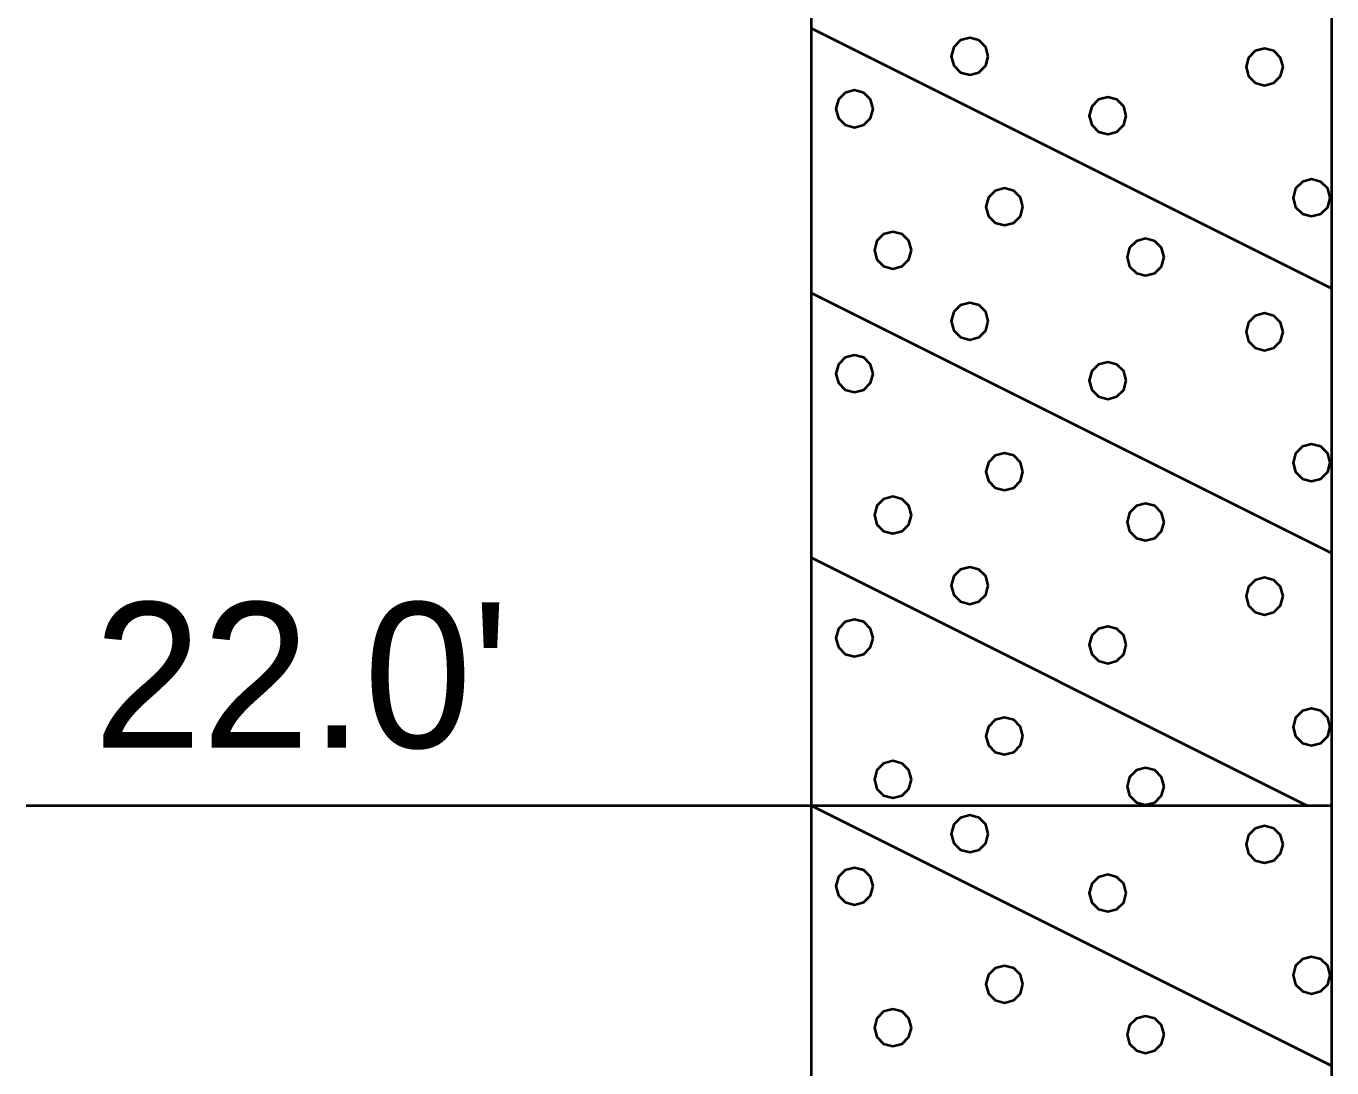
# Model space of a CAD drawing. Extents: x -582 to 653, y -817 to -3.
# Drawn here: x -441.74 to -435.48, y -201.2 to -196.2 of the extents above; entities that cross this region are included whole.
import ezdxf

# ---------------------------------------------------------------- set-up
doc = ezdxf.new("R2010")
doc.units = 0
doc.header["$LTSCALE"] = 0.4
doc.layers.add('27', color=7, linetype='Continuous', lineweight=40)

msp = doc.modelspace()

# ---------------------------------------------------------------- linework, layer by layer
at = {"layer": '27'}
for p, q in [((-437.9772, -194.9387), (-437.9772, -199.9387)), ((-435.4772, -199.9387), (-435.4772, -194.9387)), ((-437.9772, -196.2087), (-435.4772, -197.4587)), ((-437.9772, -197.4787), (-435.4772, -198.7287)), ((-437.9772, -198.7487), (-435.5972, -199.9387)), ((-441.7446, -199.9387), (-437.9772, -199.9387)), ((-437.9772, -199.9387), (-435.4772, -199.9387)), ((-437.9772, -199.9387), (-435.4772, -201.1887)), ((-437.9772, -199.9387), (-437.9772, -213.9387)), ((-435.4772, -213.9387), (-435.4772, -199.9387))]:
    msp.add_line(p, q, dxfattribs=at)
for points in [[(-437.1266, -196.3439), (-437.1385, -196.2994), (-437.171, -196.2669), (-437.2155, -196.255), (-437.2599, -196.2669), (-437.2925, -196.2994), (-437.3044, -196.3439), (-437.2925, -196.3883), (-437.2599, -196.4209), (-437.2155, -196.4328), (-437.171, -196.4209), (-437.1385, -196.3883)], [(-435.7116, -196.3947), (-435.7235, -196.3503), (-435.7561, -196.3177), (-435.8005, -196.3058), (-435.845, -196.3177), (-435.8775, -196.3503), (-435.8894, -196.3947), (-435.8775, -196.4392), (-435.845, -196.4717), (-435.8005, -196.4836), (-435.7561, -196.4717), (-435.7235, -196.4392)], [(-437.6796, -196.5956), (-437.6915, -196.5511), (-437.724, -196.5186), (-437.7685, -196.5067), (-437.8129, -196.5186), (-437.8455, -196.5511), (-437.8574, -196.5956), (-437.8455, -196.64), (-437.8129, -196.6726), (-437.7685, -196.6845), (-437.724, -196.6726), (-437.6915, -196.64)], [(-436.4642, -196.6286), (-436.4761, -196.5842), (-436.5087, -196.5516), (-436.5531, -196.5397), (-436.5976, -196.5516), (-436.6301, -196.5842), (-436.642, -196.6286), (-436.6301, -196.6731), (-436.5976, -196.7056), (-436.5531, -196.7175), (-436.5087, -196.7056), (-436.4761, -196.6731)], [(-436.96, -197.0659), (-436.9719, -197.0215), (-437.0045, -196.989), (-437.0489, -196.977), (-437.0934, -196.989), (-437.1259, -197.0215), (-437.1378, -197.0659), (-437.1259, -197.1104), (-437.0934, -197.1429), (-437.0489, -197.1548), (-437.0045, -197.1429), (-436.9719, -197.1104)], [(-435.4854, -197.0227), (-435.4973, -196.9783), (-435.5298, -196.9457), (-435.5743, -196.9338), (-435.6187, -196.9457), (-435.6512, -196.9783), (-435.6632, -197.0227), (-435.6512, -197.0672), (-435.6187, -197.0997), (-435.5743, -197.1116), (-435.5298, -197.0997), (-435.4973, -197.0672)], [(-437.4952, -197.2744), (-437.5071, -197.23), (-437.5397, -197.1974), (-437.5841, -197.1855), (-437.6286, -197.1974), (-437.6611, -197.23), (-437.673, -197.2744), (-437.6611, -197.3189), (-437.6286, -197.3514), (-437.5841, -197.3633), (-437.5397, -197.3514), (-437.5071, -197.3189)], [(-436.2824, -197.3075), (-436.2943, -197.263), (-436.3269, -197.2305), (-436.3713, -197.2186), (-436.4158, -197.2305), (-436.4483, -197.263), (-436.4602, -197.3075), (-436.4483, -197.3519), (-436.4158, -197.3845), (-436.3713, -197.3964), (-436.3269, -197.3845), (-436.2943, -197.3519)], [(-437.1265, -197.6151), (-437.1384, -197.5706), (-437.1709, -197.5381), (-437.2154, -197.5262), (-437.2598, -197.5381), (-437.2924, -197.5706), (-437.3043, -197.6151), (-437.2924, -197.6595), (-437.2598, -197.6921), (-437.2154, -197.704), (-437.1709, -197.6921), (-437.1384, -197.6595)], [(-435.7116, -197.666), (-435.7235, -197.6215), (-435.7561, -197.589), (-435.8005, -197.5771), (-435.845, -197.589), (-435.8775, -197.6215), (-435.8894, -197.666), (-435.8775, -197.7104), (-435.845, -197.743), (-435.8005, -197.7549), (-435.7561, -197.743), (-435.7235, -197.7104)], [(-437.6796, -197.8668), (-437.6915, -197.8224), (-437.724, -197.7899), (-437.7685, -197.7779), (-437.8129, -197.7899), (-437.8455, -197.8224), (-437.8574, -197.8668), (-437.8455, -197.9113), (-437.8129, -197.9438), (-437.7685, -197.9557), (-437.724, -197.9438), (-437.6915, -197.9113)], [(-436.4642, -197.8999), (-436.4761, -197.8555), (-436.5087, -197.8229), (-436.5531, -197.811), (-436.5976, -197.8229), (-436.6301, -197.8555), (-436.642, -197.8999), (-436.6301, -197.9444), (-436.5976, -197.9769), (-436.5531, -197.9888), (-436.5087, -197.9769), (-436.4761, -197.9444)], [(-435.4854, -198.294), (-435.4973, -198.2495), (-435.5298, -198.217), (-435.5743, -198.2051), (-435.6187, -198.217), (-435.6512, -198.2495), (-435.6632, -198.294), (-435.6512, -198.3384), (-435.6187, -198.371), (-435.5743, -198.3829), (-435.5298, -198.371), (-435.4973, -198.3384)], [(-436.96, -198.3372), (-436.9719, -198.2928), (-437.0045, -198.2602), (-437.0489, -198.2483), (-437.0934, -198.2602), (-437.1259, -198.2928), (-437.1378, -198.3372), (-437.1259, -198.3817), (-437.0934, -198.4142), (-437.0489, -198.4261), (-437.0045, -198.4142), (-436.9719, -198.3817)], [(-437.4952, -198.5457), (-437.5071, -198.5013), (-437.5397, -198.4687), (-437.5841, -198.4568), (-437.6286, -198.4687), (-437.6611, -198.5013), (-437.673, -198.5457), (-437.6611, -198.5902), (-437.6286, -198.6227), (-437.5841, -198.6346), (-437.5397, -198.6227), (-437.5071, -198.5902)], [(-436.2824, -198.5788), (-436.2943, -198.5343), (-436.3269, -198.5018), (-436.3713, -198.4899), (-436.4158, -198.5018), (-436.4483, -198.5343), (-436.4602, -198.5788), (-436.4483, -198.6232), (-436.4158, -198.6558), (-436.3713, -198.6677), (-436.3269, -198.6558), (-436.2943, -198.6232)], [(-437.1266, -198.8839), (-437.1385, -198.8394), (-437.171, -198.8069), (-437.2155, -198.795), (-437.2599, -198.8069), (-437.2925, -198.8394), (-437.3044, -198.8839), (-437.2925, -198.9283), (-437.2599, -198.9609), (-437.2155, -198.9728), (-437.171, -198.9609), (-437.1385, -198.9283)], [(-435.7116, -198.9347), (-435.7235, -198.8903), (-435.7561, -198.8577), (-435.8005, -198.8458), (-435.845, -198.8577), (-435.8775, -198.8903), (-435.8894, -198.9347), (-435.8775, -198.9792), (-435.845, -199.0117), (-435.8005, -199.0236), (-435.7561, -199.0117), (-435.7235, -198.9792)], [(-437.6796, -199.1356), (-437.6915, -199.0911), (-437.724, -199.0586), (-437.7685, -199.0467), (-437.8129, -199.0586), (-437.8455, -199.0911), (-437.8574, -199.1356), (-437.8455, -199.18), (-437.8129, -199.2126), (-437.7685, -199.2245), (-437.724, -199.2126), (-437.6915, -199.18)], [(-436.4642, -199.1686), (-436.4761, -199.1242), (-436.5087, -199.0916), (-436.5531, -199.0797), (-436.5976, -199.0916), (-436.6301, -199.1242), (-436.642, -199.1686), (-436.6301, -199.2131), (-436.5976, -199.2456), (-436.5531, -199.2575), (-436.5087, -199.2456), (-436.4761, -199.2131)], [(-435.4854, -199.5627), (-435.4973, -199.5183), (-435.5298, -199.4857), (-435.5743, -199.4738), (-435.6187, -199.4857), (-435.6512, -199.5183), (-435.6632, -199.5627), (-435.6512, -199.6072), (-435.6187, -199.6397), (-435.5743, -199.6516), (-435.5298, -199.6397), (-435.4973, -199.6072)], [(-436.96, -199.6059), (-436.9719, -199.5615), (-437.0045, -199.529), (-437.0489, -199.517), (-437.0934, -199.529), (-437.1259, -199.5615), (-437.1378, -199.6059), (-437.1259, -199.6504), (-437.0934, -199.6829), (-437.0489, -199.6948), (-437.0045, -199.6829), (-436.9719, -199.6504)], [(-437.4952, -199.8144), (-437.5071, -199.77), (-437.5397, -199.7374), (-437.5841, -199.7255), (-437.6286, -199.7374), (-437.6611, -199.77), (-437.673, -199.8144), (-437.6611, -199.8589), (-437.6286, -199.8914), (-437.5841, -199.9033), (-437.5397, -199.8914), (-437.5071, -199.8589)], [(-436.2824, -199.8475), (-436.2943, -199.803), (-436.3269, -199.7705), (-436.3713, -199.7586), (-436.4158, -199.7705), (-436.4483, -199.803), (-436.4602, -199.8475), (-436.4483, -199.8919), (-436.4158, -199.9245), (-436.3713, -199.9364), (-436.3269, -199.9245), (-436.2943, -199.8919)], [(-437.1265, -200.0751), (-437.1384, -200.0306), (-437.1709, -199.9981), (-437.2154, -199.9862), (-437.2598, -199.9981), (-437.2924, -200.0306), (-437.3043, -200.0751), (-437.2924, -200.1195), (-437.2598, -200.1521), (-437.2154, -200.164), (-437.1709, -200.1521), (-437.1384, -200.1195)], [(-435.7116, -200.126), (-435.7235, -200.0815), (-435.7561, -200.049), (-435.8005, -200.0371), (-435.845, -200.049), (-435.8775, -200.0815), (-435.8894, -200.126), (-435.8775, -200.1704), (-435.845, -200.203), (-435.8005, -200.2149), (-435.7561, -200.203), (-435.7235, -200.1704)], [(-437.6796, -200.3268), (-437.6915, -200.2824), (-437.724, -200.2499), (-437.7685, -200.2379), (-437.8129, -200.2499), (-437.8455, -200.2824), (-437.8574, -200.3268), (-437.8455, -200.3713), (-437.8129, -200.4038), (-437.7685, -200.4157), (-437.724, -200.4038), (-437.6915, -200.3713)], [(-436.4642, -200.3599), (-436.4761, -200.3155), (-436.5087, -200.2829), (-436.5531, -200.271), (-436.5976, -200.2829), (-436.6301, -200.3155), (-436.642, -200.3599), (-436.6301, -200.4044), (-436.5976, -200.4369), (-436.5531, -200.4488), (-436.5087, -200.4369), (-436.4761, -200.4044)], [(-435.4854, -200.754), (-435.4973, -200.7095), (-435.5298, -200.677), (-435.5743, -200.6651), (-435.6187, -200.677), (-435.6512, -200.7095), (-435.6632, -200.754), (-435.6512, -200.7984), (-435.6187, -200.831), (-435.5743, -200.8429), (-435.5298, -200.831), (-435.4973, -200.7984)], [(-436.96, -200.7972), (-436.9719, -200.7528), (-437.0045, -200.7202), (-437.0489, -200.7083), (-437.0934, -200.7202), (-437.1259, -200.7528), (-437.1378, -200.7972), (-437.1259, -200.8417), (-437.0934, -200.8742), (-437.0489, -200.8861), (-437.0045, -200.8742), (-436.9719, -200.8417)], [(-437.4952, -201.0057), (-437.5071, -200.9613), (-437.5397, -200.9287), (-437.5841, -200.9168), (-437.6286, -200.9287), (-437.6611, -200.9613), (-437.673, -201.0057), (-437.6611, -201.0502), (-437.6286, -201.0827), (-437.5841, -201.0946), (-437.5397, -201.0827), (-437.5071, -201.0502)], [(-436.2824, -201.0388), (-436.2943, -200.9943), (-436.3269, -200.9618), (-436.3713, -200.9499), (-436.4158, -200.9618), (-436.4483, -200.9943), (-436.4602, -201.0388), (-436.4483, -201.0832), (-436.4158, -201.1158), (-436.3713, -201.1277), (-436.3269, -201.1158), (-436.2943, -201.0832)]]:
    msp.add_lwpolyline(points, close=True, dxfattribs=at)

# ---------------------------------------------------------------- texts
msp.add_text("22.0'", height=0.6976, dxfattribs=at).set_placement((-441.4205, -199.6623))

doc.saveas('drawing.dxf')
